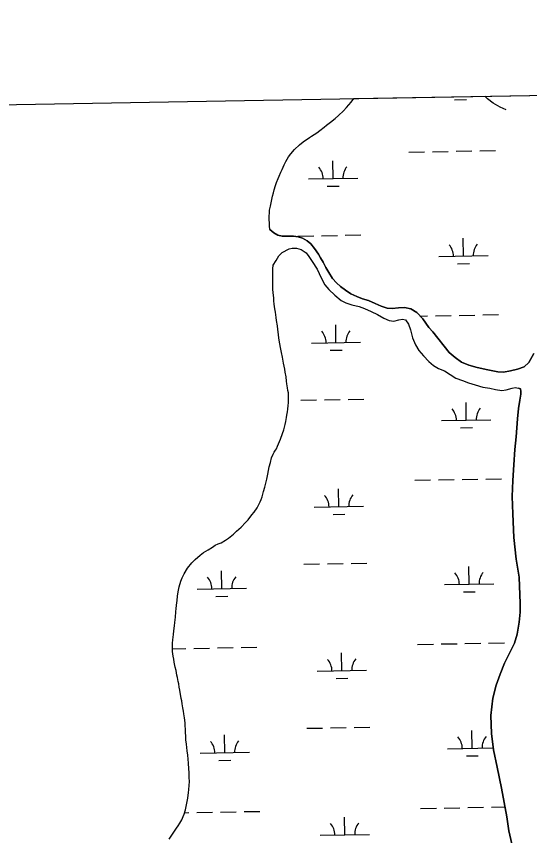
# Model space of a CAD drawing. Extents: x 3914892 to 3953151, y 242587 to 268572.
# Drawn here: x 3940737 to 3941778, y 265110 to 266771 of the extents above; entities that cross this region are included whole.
import ezdxf

# ---------------------------------------------------------------- set-up
doc = ezdxf.new("R2010")
doc.units = 0
for name, color, linetype in [('V-GRID-FRAM', 7, 'Continuous'), ('V-TOPO-SHOR', 7, 'Continuous'), ('V-WETL-SWMP', 7, 'Continuous')]:
    doc.layers.add(name, color=color, linetype=linetype)

msp = doc.modelspace()

# ---------------------------------------------------------------- linework, layer by layer
at = {"layer": 'V-GRID-FRAM'}
msp.add_lwpolyline([(3918836.6, 266200.2), (3950733.3, 266770.9), (3951066.5, 248591.3), (3919153.9, 248020.4), (3918836.6, 266200.2)], dxfattribs=at)
at = {"layer": 'V-TOPO-SHOR'}
for points in [[(3941730.2, 266581.3), (3941717.9, 266586.6), (3941703.8, 266594.8), (3941692.2, 266604), (3941686.8, 266609.1)], [(3941250.6, 266338.8), (3941255, 266335.3), (3941258.8, 266331.9), (3941267, 266327.4), (3941275.7, 266325.7), (3941288.2, 266325.6), (3941298.4, 266325.2), (3941308, 266324.2), (3941316.8, 266321.6), (3941326.6, 266316.1), (3941333.6, 266309.6), (3941341.4, 266300.2), (3941349.2, 266289.1), (3941353.5, 266281.6), (3941358.6, 266272.5), (3941364.2, 266261.8), (3941370, 266251.5), (3941377.9, 266239.7), (3941385.7, 266230.9), (3941393.7, 266223.6), (3941404.2, 266215.7), (3941415.2, 266208.4), (3941427.2, 266202.9), (3941438.4, 266198.5), (3941450.9, 266194.7), (3941464, 266188.9), (3941476.4, 266183.3), (3941488.6, 266179.3), (3941499.1, 266178.7), (3941511.7, 266180.2), (3941523.5, 266180.7), (3941536.4, 266178.1), (3941549, 266170.8), (3941560.9, 266158.1), (3941573.4, 266140.5), (3941581.3, 266131.3), (3941614.4, 266089.9), (3941626.2, 266079.4), (3941639.7, 266070.2), (3941654.1, 266064.2), (3941671.2, 266059.4), (3941693.1, 266054.5), (3941713, 266050.5), (3941724.7, 266049.5), (3941738.9, 266052.4), (3941752.8, 266056.1), (3941766.2, 266060.7), (3941776, 266069.3), (3941785.9, 266087.7)], [(3941257.3, 266266.3), (3941263.6, 266276.1), (3941269.1, 266285.3), (3941276, 266292.1), (3941290.2, 266299.6), (3941296, 266301.4), (3941305, 266301.4), (3941314.2, 266298.4), (3941324.4, 266291.4), (3941329.5, 266284.5), (3941336.5, 266274.1), (3941346.5, 266258.2), (3941355, 266240.9), (3941362, 266226.7), (3941370.4, 266217.2), (3941382.4, 266205.8), (3941395.4, 266195.2), (3941404.7, 266190), (3941417, 266186.3), (3941431.9, 266182.5), (3941442.8, 266178.8), (3941456.2, 266172.5), (3941468.9, 266166.4), (3941482.1, 266159.5), (3941492.4, 266154.3), (3941501.9, 266152.9), (3941512.6, 266155.7), (3941519.6, 266157.2), (3941526.1, 266155.6), (3941531.8, 266147.2), (3941535.7, 266135.2), (3941540, 266119.5), (3941545.9, 266105.4), (3941553, 266093.7), (3941562.3, 266082.9), (3941573.4, 266071.6), (3941582.6, 266063.2), (3941592.4, 266057.1), (3941604.9, 266052.2), (3941627.8, 266037.5), (3941641.1, 266032.9), (3941653.6, 266028.3), (3941667.4, 266023.8), (3941682.7, 266019.6), (3941697, 266017), (3941708.6, 266014.5), (3941721.3, 266012.7), (3941730.2, 266013.8), (3941741.9, 266017.2), (3941748, 266018.5), (3941755.2, 266017.1)], [(3941743.2, 265084.8), (3941735.5, 265120.1), (3941731.1, 265148), (3941720.2, 265206.2), (3941711.5, 265248.7), (3941704.3, 265284.2), (3941700.3, 265317.2), (3941699.1, 265353.6), (3941702.7, 265388.6), (3941709.4, 265415), (3941717.8, 265437.8), (3941726.3, 265460), (3941735.2, 265477.6), (3941746.7, 265500.4), (3941752.4, 265518.4), (3941756.4, 265542.8), (3941758.1, 265563.5), (3941758.1, 265580.7), (3941756, 265634.1), (3941749.9, 265670.8), (3941745.8, 265714.6), (3941743.5, 265762.2), (3941741.8, 265797.7), (3941743.2, 265830.3), (3941745.2, 265862.1), (3941747.5, 265892.7), (3941750.2, 265918.7), (3941752.8, 265955.4), (3941755.2, 265976.3), (3941757.7, 265992.7), (3941759.4, 266004.8), (3941759.9, 266010.4), (3941759.1, 266015.7), (3941755.2, 266017.1)]]:
    msp.add_lwpolyline(points, dxfattribs=at)
at = {"layer": 'V-WETL-SWMP'}
for p, q in [((3941415.4, 266597), (3941421.3, 266604.3)), ((3941421.3, 266604.3), (3941972.2, 266614.2)), ((3941625.5, 266602.1), (3941649.5, 266602.5)), ((3941399.8, 266579.2), (3941406.3, 266586.2)), ((3941406.3, 266586.2), (3941415.4, 266597)), ((3941383.2, 266564.2), (3941389.7, 266569.9)), ((3941389.7, 266569.9), (3941399.8, 266579.2)), ((3941365.9, 266550.3), (3941373.9, 266556.8)), ((3941373.9, 266556.8), (3941383.2, 266564.2)), ((3941335.1, 266528), (3941345.9, 266535.1)), ((3941345.9, 266535.1), (3941351.9, 266539.3)), ((3941351.9, 266539.3), (3941360.8, 266546.1)), ((3941360.8, 266546.1), (3941365.9, 266550.3)), ((3941318.4, 266516.9), (3941331.2, 266525.7)), ((3941331.2, 266525.7), (3941335.1, 266528)), ((3941300.9, 266500.9), (3941310.9, 266510.5)), ((3941310.9, 266510.5), (3941318.4, 266516.9)), ((3941282.8, 266476.6), (3941288.5, 266486.3)), ((3941288.5, 266486.3), (3941293.2, 266492.3)), ((3941293.2, 266492.3), (3941300.9, 266500.9)), ((3941532.6, 266495.8), (3941564.6, 266496.3)), ((3941580.5, 266496.6), (3941612.5, 266497.2)), ((3941628.5, 266497.5), (3941660.5, 266498.1)), ((3941676.5, 266498.3), (3941708.5, 266498.9)), ((3941275.7, 266460.7), (3941279.9, 266470.3)), ((3941279.9, 266470.3), (3941282.8, 266476.6)), ((3941378.9, 266442.3), (3941378.3, 266478.3)), ((3941269.5, 266447.2), (3941272.8, 266455.3)), ((3941272.8, 266455.3), (3941275.7, 266460.7)), ((3941264.4, 266434.1), (3941267.5, 266442.2)), ((3941267.5, 266442.2), (3941269.5, 266447.2)), ((3941328.9, 266441.4), (3941428.9, 266443.2)), ((3941257.9, 266413), (3941259.8, 266419.2)), ((3941259.8, 266419.2), (3941262.5, 266428.2)), ((3941262.5, 266428.2), (3941264.4, 266434.1)), ((3941367.2, 266426.6), (3941391.2, 266427)), ((3941254.7, 266399.7), (3941256.3, 266406.8)), ((3941256.3, 266406.8), (3941257.9, 266413)), ((3941250.3, 266378.4), (3941251.8, 266386.1)), ((3941251.8, 266386.1), (3941253.4, 266393.2)), ((3941253.4, 266393.2), (3941254.7, 266399.7)), ((3941249.6, 266365.5), (3941250.2, 266373.1)), ((3941250.2, 266373.1), (3941250.3, 266378.4)), ((3941249.4, 266360.2), (3941249.6, 266365.5)), ((3941249.8, 266350.7), (3941249.4, 266360.2)), ((3941250, 266346.1), (3941249.8, 266350.7)), ((3941250.6, 266338.8), (3941250, 266346.1)), ((3941255, 266335.3), (3941250.6, 266338.8)), ((3941258.8, 266331.9), (3941255, 266335.3)), ((3941267, 266327.4), (3941258.8, 266331.9)), ((3941275.7, 266325.7), (3941267, 266327.4)), ((3941288.2, 266325.6), (3941275.7, 266325.7)), ((3941298.4, 266325.2), (3941288.2, 266325.6)), ((3941308, 266324.2), (3941298.4, 266325.2)), ((3941307.6, 266325.5), (3941339.6, 266326.1)), ((3941316.8, 266321.6), (3941308, 266324.2)), ((3941326.6, 266316.1), (3941316.8, 266321.6)), ((3941355.6, 266326.4), (3941387.6, 266327)), ((3941403.5, 266327.3), (3941435.5, 266327.8)), ((3941643.2, 266285.1), (3941642.5, 266321.1)), ((3941333.6, 266309.6), (3941326.6, 266316.1)), ((3941341.4, 266300.2), (3941333.6, 266309.6)), ((3941349.2, 266289.1), (3941341.4, 266300.2)), ((3941353.5, 266281.6), (3941349.2, 266289.1)), ((3941593.2, 266284.2), (3941693.2, 266286)), ((3941358.6, 266272.5), (3941353.5, 266281.6)), ((3941364.2, 266261.8), (3941358.6, 266272.5)), ((3941631.5, 266269.5), (3941655.5, 266269.9)), ((3941370, 266251.5), (3941364.2, 266261.8)), ((3941377.9, 266239.7), (3941370, 266251.5)), ((3941385.7, 266230.9), (3941377.9, 266239.7)), ((3941393.7, 266223.6), (3941385.7, 266230.9)), ((3941404.2, 266215.7), (3941393.7, 266223.6)), ((3941415.2, 266208.4), (3941404.2, 266215.7)), ((3941427.2, 266202.9), (3941415.2, 266208.4)), ((3941438.4, 266198.5), (3941427.2, 266202.9)), ((3941450.9, 266194.7), (3941438.4, 266198.5)), ((3941464, 266188.9), (3941450.9, 266194.7)), ((3941476.4, 266183.3), (3941464, 266188.9)), ((3941488.6, 266179.3), (3941476.4, 266183.3)), ((3941499.1, 266178.7), (3941488.6, 266179.3)), ((3941511.7, 266180.2), (3941499.1, 266178.7)), ((3941523.5, 266180.7), (3941511.7, 266180.2)), ((3941536.4, 266178.1), (3941523.5, 266180.7)), ((3941549, 266170.8), (3941536.4, 266178.1)), ((3941560.9, 266158.1), (3941549, 266170.8)), ((3941555.8, 266163.5), (3941570.5, 266163.7)), ((3941573.4, 266140.5), (3941560.9, 266158.1)), ((3941586.5, 266164), (3941618.5, 266164.6)), ((3941634.5, 266164.9), (3941666.5, 266165.4)), ((3941682.5, 266165.7), (3941714.5, 266166.3)), ((3941384.8, 266109.6), (3941384.2, 266145.6)), ((3941581.3, 266131.3), (3941573.4, 266140.5)), ((3941614.4, 266089.9), (3941581.3, 266131.3)), ((3941334.9, 266108.7), (3941434.8, 266110.5)), ((3941373.1, 266094), (3941397.1, 266094.4)), ((3941626.2, 266079.4), (3941614.4, 266089.9)), ((3941785.9, 266087.7), (3941776, 266069.3)), ((3941639.7, 266070.2), (3941626.2, 266079.4)), ((3941654.1, 266064.2), (3941639.7, 266070.2)), ((3941671.2, 266059.4), (3941654.1, 266064.2)), ((3941693.1, 266054.5), (3941671.2, 266059.4)), ((3941713, 266050.5), (3941693.1, 266054.5)), ((3941752.8, 266056.1), (3941738.9, 266052.4)), ((3941766.2, 266060.7), (3941752.8, 266056.1)), ((3941776, 266069.3), (3941766.2, 266060.7)), ((3941724.7, 266049.5), (3941713, 266050.5)), ((3941738.9, 266052.4), (3941724.7, 266049.5)), ((3941313.5, 265992.9), (3941345.5, 265993.5)), ((3941361.5, 265993.8), (3941393.5, 265994.3)), ((3941409.5, 265994.6), (3941441.5, 265995.2)), ((3941649.1, 265952.5), (3941648.5, 265988.5)), ((3941599.1, 265951.6), (3941699.1, 265953.4)), ((3941637.4, 265936.8), (3941661.4, 265937.3)), ((3941544.5, 265830.5), (3941576.5, 265831.1)), ((3941592.5, 265831.4), (3941624.4, 265831.9)), ((3941640.4, 265832.2), (3941672.4, 265832.8)), ((3941688.4, 265833.1), (3941720.4, 265833.7)), ((3941390.8, 265777), (3941390.2, 265813)), ((3941340.8, 265776.1), (3941440.8, 265777.9)), ((3941379.1, 265761.4), (3941403.1, 265761.8)), ((3941319.5, 265660.3), (3941351.5, 265660.9)), ((3941367.5, 265661.2), (3941399.5, 265661.7)), ((3941415.5, 265662), (3941447.4, 265662.6)), ((3941655.1, 265619.9), (3941654.4, 265655.9)), ((3941153.3, 265610.9), (3941152.6, 265646.9)), ((3941103.3, 265610), (3941203.3, 265611.8)), ((3941605.1, 265619), (3941705.1, 265620.8)), ((3941141.5, 265595.2), (3941165.5, 265595.7)), ((3941643.4, 265604.2), (3941667.4, 265604.6)), ((3941053, 265489), (3941080.6, 265489.5)), ((3941096.6, 265489.8), (3941128.6, 265490.3)), ((3941144.6, 265490.6), (3941176.6, 265491.2)), ((3941192.6, 265491.5), (3941224.6, 265492.1)), ((3941550.4, 265497.9), (3941582.4, 265498.5)), ((3941598.4, 265498.8), (3941630.4, 265499.3)), ((3941646.4, 265499.6), (3941678.4, 265500.2)), ((3941694.4, 265500.5), (3941726.4, 265501)), ((3941396.7, 265444.4), (3941396.1, 265480.4)), ((3941346.8, 265443.5), (3941446.7, 265445.3)), ((3941385, 265428.8), (3941409, 265429.2)), ((3941325.4, 265327.7), (3941357.4, 265328.2)), ((3941373.4, 265328.5), (3941405.4, 265329.1)), ((3941421.4, 265329.4), (3941453.4, 265330)), ((3941661, 265287.2), (3941660.4, 265323.2)), ((3941159.2, 265278.3), (3941158.6, 265314.3)), ((3941109.2, 265277.4), (3941209.2, 265279.2)), ((3941611, 265286.3), (3941703.9, 265288)), ((3941147.5, 265262.6), (3941171.5, 265263)), ((3941649.3, 265271.6), (3941673.3, 265272)), ((3941077.8, 265156.7), (3941086.5, 265156.9)), ((3941102.5, 265157.2), (3941134.5, 265157.7)), ((3941150.5, 265158), (3941182.5, 265158.6)), ((3941198.5, 265158.9), (3941230.5, 265159.4)), ((3941556.4, 265165.3), (3941588.4, 265165.8)), ((3941604.4, 265166.1), (3941636.3, 265166.7)), ((3941652.3, 265167), (3941684.3, 265167.6)), ((3941700.3, 265167.9), (3941727.3, 265168.3)), ((3941402.7, 265111.8), (3941402.1, 265147.8)), ((3941352.7, 265110.9), (3941452.7, 265112.7))]:
    msp.add_line(p, q, dxfattribs=at)
for points in [[(3941214.5, 265760.2), (3941218.9, 265765.9), (3941224.7, 265774.7), (3941227.9, 265780), (3941231.3, 265786.9), (3941233.3, 265791.6), (3941235.2, 265796.9), (3941237.9, 265807.7), (3941240.6, 265816.7), (3941244.3, 265832.5), (3941246.7, 265843.1), (3941249.5, 265857.9), (3941251.9, 265866.3), (3941254.3, 265875.9), (3941257.4, 265883.7), (3941259.4, 265887.7), (3941262, 265891.5), (3941264.4, 265894.1), (3941266.3, 265900), (3941268.3, 265904.6), (3941272.5, 265913.7), (3941276.7, 265925.2), (3941279.2, 265932.7), (3941281.8, 265943.5), (3941283.4, 265950), (3941284.7, 265958), (3941285.4, 265962.7), (3941286.7, 265969.5), (3941287.4, 265974.4), (3941288, 265982.4), (3941288.8, 265987.7), (3941288.8, 265993.5), (3941288.5, 266002.1), (3941288.6, 266007.6), (3941287.2, 266012.8), (3941286.4, 266017.9), (3941285.1, 266026.2), (3941284.3, 266031.4), (3941283.7, 266039.9), (3941282.1, 266049.7), (3941281, 266055.5), (3941279.8, 266061.6), (3941278.3, 266068), (3941276.4, 266079.9), (3941274.5, 266089.3), (3941272.2, 266099.6), (3941271, 266107.3), (3941269.1, 266118.6), (3941268.2, 266126.2), (3941266.9, 266136.3), (3941266, 266143.6), (3941264.3, 266154.3), (3941263.2, 266160.7), (3941262.2, 266171.1), (3941261, 266177.8), (3941259.7, 266187.5), (3941259.1, 266194), (3941258.6, 266200.4), (3941257.3, 266210.5), (3941256.7, 266217.8), (3941256.6, 266227.9), (3941256.6, 266235.3), (3941256.8, 266247.3), (3941257, 266258.9), (3941257.3, 266266.3), (3941263.6, 266276.1), (3941269.1, 266285.3), (3941276, 266292.1), (3941290.2, 266299.6), (3941296, 266301.4), (3941305, 266301.4), (3941314.2, 266298.4), (3941324.4, 266291.4), (3941329.5, 266284.5), (3941336.5, 266274.1), (3941346.5, 266258.2), (3941355, 266240.9), (3941362, 266226.7), (3941370.4, 266217.2), (3941382.4, 266205.8), (3941395.4, 266195.2), (3941404.7, 266190), (3941417, 266186.3), (3941431.9, 266182.5), (3941442.8, 266178.8), (3941456.2, 266172.5), (3941468.9, 266166.4), (3941482.1, 266159.5), (3941492.4, 266154.3), (3941501.9, 266152.9), (3941512.6, 266155.7), (3941519.6, 266157.2), (3941526.1, 266155.6), (3941531.8, 266147.2), (3941535.7, 266135.2), (3941540, 266119.5), (3941545.9, 266105.4), (3941553, 266093.7), (3941562.3, 266082.9), (3941573.4, 266071.6), (3941582.6, 266063.2)], [(3941582.6, 266063.2), (3941592.4, 266057.1), (3941604.9, 266052.2), (3941627.8, 266037.5), (3941641.1, 266032.9), (3941653.6, 266028.3), (3941667.4, 266023.8), (3941682.7, 266019.6), (3941697, 266017), (3941708.6, 266014.5), (3941721.3, 266012.7), (3941730.2, 266013.8), (3941741.9, 266017.2), (3941748, 266018.5), (3941755.2, 266017.1), (3941759.1, 266015.7), (3941759.9, 266010.4), (3941759.4, 266004.8), (3941757.7, 265992.7), (3941755.2, 265976.3), (3941752.8, 265955.4), (3941750.2, 265918.7), (3941747.5, 265892.7), (3941745.2, 265862.1), (3941743.2, 265830.3), (3941741.8, 265797.7), (3941743.5, 265762.2), (3941745.8, 265714.6), (3941749.9, 265670.8), (3941756, 265634.1), (3941758.1, 265580.7), (3941758.1, 265563.5), (3941756.4, 265542.8), (3941752.4, 265518.4), (3941746.6, 265500.4), (3941735.2, 265477.6), (3941726.3, 265460), (3941717.8, 265437.8), (3941709.4, 265415), (3941702.7, 265388.6), (3941699.1, 265353.6), (3941700.3, 265317.2), (3941704.3, 265284.2), (3941711.5, 265248.7), (3941720.2, 265206.2), (3941731.1, 265148), (3941735.5, 265120.1), (3941743.2, 265084.8)], [(3941046.5, 265103), (3941051.7, 265111.4), (3941055.8, 265117.4), (3941061.3, 265125.6), (3941064.5, 265130), (3941068, 265135.7), (3941070, 265138.8), (3941072, 265142.3), (3941075.1, 265148.9), (3941076.8, 265153.5), (3941079.5, 265162.5), (3941081.1, 265169.3), (3941083.2, 265179.2), (3941084.5, 265186.3), (3941085.9, 265197.4), (3941086.6, 265203), (3941087.1, 265212.5), (3941087.5, 265219), (3941087.4, 265228.8), (3941086.8, 265238.3), (3941086.2, 265245.6), (3941085.4, 265257.3), (3941084.8, 265265.2), (3941084.2, 265273.5), (3941083, 265282), (3941081.5, 265295.5), (3941080.6, 265304.3), (3941080, 265311.1), (3941079.4, 265320.2), (3941079.5, 265325.5), (3941078.9, 265333.1), (3941078.7, 265338.6), (3941077.7, 265349), (3941076.4, 265357.3), (3941075.6, 265362.8), (3941074.5, 265368.9), (3941073.2, 265377.1), (3941072.4, 265383.2), (3941071, 265388), (3941070.1, 265393.2), (3941069, 265400.2), (3941068.2, 265404.8), (3941067, 265410.9), (3941066.2, 265417.6), (3941065, 265422.5), (3941063.5, 265431), (3941062.1, 265435.3), (3941060.5, 265445), (3941058.7, 265451.4), (3941056.8, 265461.5), (3941055.7, 265467.6), (3941054.8, 265473.7), (3941053.2, 265483.1), (3941053, 265489.9), (3941053.2, 265500.3), (3941053.8, 265507.4), (3941055, 265517.9), (3941055.9, 265525), (3941057.1, 265535.7), (3941057.7, 265541.9), (3941059.2, 265553), (3941060, 265563.8), (3941060.9, 265570.9), (3941062, 265582.6), (3941062.5, 265586.3), (3941063.7, 265596.1), (3941065.4, 265607.6), (3941066.6, 265614.7), (3941069.9, 265625.8), (3941072.7, 265633), (3941077, 265641.1), (3941083.9, 265652.4), (3941092.7, 265663.2), (3941099.2, 265669.6), (3941109.6, 265678.6), (3941115.9, 265684), (3941125.5, 265689.6), (3941134.2, 265695.2), (3941139.9, 265698.8), (3941145.9, 265701.4), (3941151.9, 265703.8), (3941161, 265708.8), (3941166.6, 265713.3), (3941176.7, 265721.6), (3941183.3, 265727.7), (3941192.5, 265735.7), (3941201.3, 265744.7), (3941206.9, 265750.4), (3941214.5, 265760.2)]]:
    msp.add_lwpolyline(points, dxfattribs=at)
for centre, start, end in [((3941323.7, 266441.7), 0.2532, 41.7968), ((3941434.1, 266443.7), 140.2532, 181.7968), ((3941587.9, 266284.6), 0.2532, 41.7968), ((3941698.4, 266286.6), 140.2532, 181.7968), ((3941329.6, 266109.1), 0.2532, 41.7968), ((3941440.1, 266111.1), 140.2532, 181.7968), ((3941593.9, 265952), 0.2532, 41.7968), ((3941704.4, 265953.9), 140.2532, 181.7968), ((3941335.6, 265776.5), 0.2532, 41.7968), ((3941446, 265778.5), 140.2532, 181.7968), ((3941599.8, 265619.3), 0.2532, 41.7968), ((3941710.3, 265621.3), 140.2532, 181.7968), ((3941098, 265610.4), 0.2532, 41.7968), ((3941208.5, 265612.3), 140.2532, 181.7968), ((3941341.5, 265443.9), 0.2532, 41.7968), ((3941452, 265445.9), 140.2532, 181.7968), ((3941605.8, 265286.7), 0.2532, 41.7968), ((3941716.3, 265288.7), 140.2532, 181.7968), ((3941104, 265277.7), 0.2532, 41.7968), ((3941214.4, 265279.7), 140.2532, 181.7968), ((3941347.5, 265111.3), 0.2532, 41.7968), ((3941457.9, 265113.2), 140.2532, 181.7968)]:
    msp.add_arc(centre, 35.2, start, end, dxfattribs=at)

doc.saveas('drawing.dxf')
